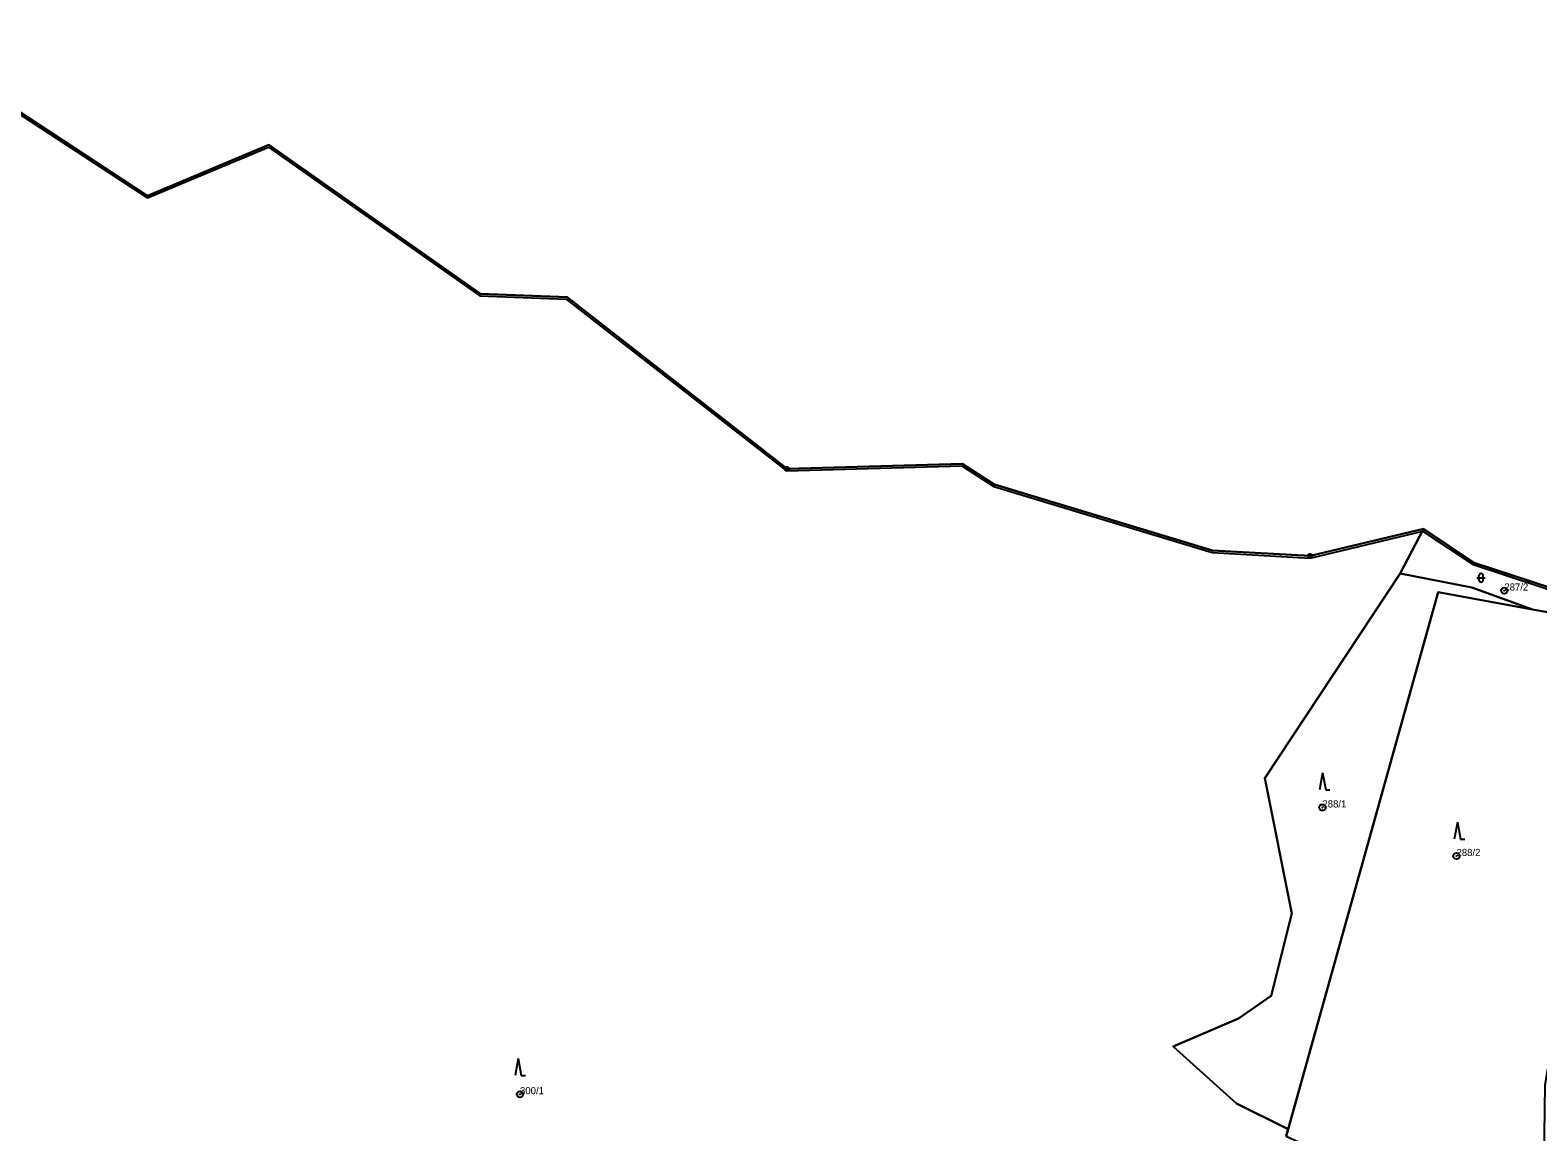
# Model space of a CAD drawing. Extents: x -652854 to -650068, y -1097661 to -1095417.
# Drawn here: x -652280.2 to -651921.9, y -1097044.8 to -1096783 of the extents above; entities that cross this region are included whole.
import ezdxf

# ---------------------------------------------------------------- set-up
doc = ezdxf.new("R2010")
doc.units = 0
for name, color, linetype in [('Definiční body parcel', 7, 'Continuous'), ('Geodetické body', 7, 'Continuous'), ('Hranice obcí', 7, 'Continuous'), ('Hranice parcel', 7, 'Continuous'), ('Obvody jako plochy', 7, 'Continuous'), ('Ostatní hranice', 7, 'Continuous'), ('Parcelní čísla', 7, 'Continuous'), ('Značky kultur', 7, 'Continuous')]:
    doc.layers.add(name, color=color, linetype=linetype)

msp = doc.modelspace()

# ---------------------------------------------------------------- linework, layer by layer
at = {"layer": 'Definiční body parcel'}
for centre, radius in [((-651929.86, -1096916.17), 0.75), ((-651929.86, -1096916.17), 0.0327), ((-651973.09, -1096967.72), 0.75), ((-651973.09, -1096967.72), 0.0327), ((-651941.23, -1096979.26), 0.75), ((-651941.23, -1096979.26), 0.0327), ((-652163.79, -1097035.87), 0.75), ((-652163.79, -1097035.87), 0.0327)]:
    msp.add_circle(centre, radius, dxfattribs=at)
at = {"layer": 'Geodetické body'}
for centre, radius in [((-652100.32, -1096887.25), 0.5), ((-652100.32, -1096887.25), 0.001), ((-651976.03, -1096907.93), 0.5), ((-651976.03, -1096907.93), 0.001)]:
    msp.add_circle(centre, radius, dxfattribs=at)
at = {"layer": 'Hranice obcí'}
for p, q in [((-652312.31, -1096782.98), (-652252.3, -1096822.35)), ((-652252.3, -1096822.35), (-652223.5, -1096810.23)), ((-652223.5, -1096810.23), (-652173.2, -1096845.65)), ((-652173.2, -1096845.65), (-652152.62, -1096846.41)), ((-652152.62, -1096846.41), (-652100.32, -1096887.25)), ((-652100.32, -1096887.25), (-652058.65, -1096886.03)), ((-652058.65, -1096886.03), (-652051.02, -1096890.92)), ((-652051.02, -1096890.92), (-651999.2, -1096906.63)), ((-651976.03, -1096907.93), (-651949.08, -1096901.52)), ((-651949.08, -1096901.52), (-651937.03, -1096909.55)), ((-651999.2, -1096906.63), (-651976.03, -1096907.93)), ((-651937.03, -1096909.55), (-651909.21, -1096918.72))]:
    msp.add_line(p, q, dxfattribs=at)
at = {"layer": 'Hranice parcel'}
for p, q in [((-651949.08, -1096901.52), (-651954.58, -1096912.12)), ((-651954.58, -1096912.12), (-651986.75, -1096960.75)), ((-651937.58, -1096915.47), (-651954.58, -1096912.12)), ((-651981.25, -1097044.13), (-651945.61, -1096916.56)), ((-651945.61, -1096916.56), (-651923.14, -1096920.7)), ((-651923.14, -1096920.7), (-651937.58, -1096915.47)), ((-651923.14, -1096920.7), (-651909.25, -1096923.12)), ((-651986.75, -1096960.75), (-651980.36, -1096992.9)), ((-651980.36, -1096992.9), (-651985.31, -1097012.52)), ((-651985.31, -1097012.52), (-651993.04, -1097017.9)), ((-651993.04, -1097017.9), (-652008.53, -1097024.55)), ((-652008.53, -1097024.55), (-651993.48, -1097038.09)), ((-651993.48, -1097038.09), (-651981.25, -1097044.13)), ((-651981.25, -1097044.13), (-651981.7, -1097045.8))]:
    msp.add_line(p, q, dxfattribs=at)
at = {"layer": 'Obvody jako plochy'}
msp.add_lwpolyline([(-651981.7, -1097045.8), (-651981.25, -1097044.13), (-651993.48, -1097038.09), (-652008.53, -1097024.55), (-651993.04, -1097017.9), (-651985.31, -1097012.52), (-651980.36, -1096992.9), (-651986.75, -1096960.75), (-651954.58, -1096912.12), (-651949.08, -1096901.52), (-651976.03, -1096907.93), (-651999.2, -1096906.63), (-652051.02, -1096890.92), (-652058.65, -1096886.03), (-652100.32, -1096887.25), (-652152.62, -1096846.41), (-652173.2, -1096845.65), (-652223.5, -1096810.23), (-652252.3, -1096822.35), (-652312.31, -1096782.98)], dxfattribs=at)
for points in [[(-651923.14, -1096920.7), (-651909.25, -1096923.12), (-651900.04, -1096921.63), (-651909.21, -1096918.72), (-651937.03, -1096909.55), (-651949.08, -1096901.52), (-651954.58, -1096912.12), (-651937.58, -1096915.47)], [(-651923.14, -1096920.7), (-651937.58, -1096915.47), (-651954.58, -1096912.12), (-651986.75, -1096960.75), (-651980.36, -1096992.9), (-651985.31, -1097012.52), (-651993.04, -1097017.9), (-652008.53, -1097024.55), (-651993.48, -1097038.09), (-651981.25, -1097044.13), (-651945.61, -1096916.56)], [(-651923.14, -1096920.7), (-651945.61, -1096916.56), (-651981.25, -1097044.13), (-651981.7, -1097045.8), (-651955.28, -1097058.06), (-651930.87, -1097068.97), (-651920.65, -1097069.27), (-651920.16, -1097033.63), (-651915.76, -1097008.07), (-651906.62, -1096957.69), (-651900.83, -1096925.84), (-651900.04, -1096921.63), (-651909.25, -1096923.12)]]:
    msp.add_lwpolyline(points, close=True, dxfattribs=at)
at = {"layer": 'Ostatní hranice'}
for p, q in [((-652312.53, -1096783.44), (-652252.34, -1096822.86)), ((-652252.34, -1096822.86), (-652223.55, -1096810.75)), ((-652223.55, -1096810.75), (-652173.32, -1096846.14)), ((-652173.32, -1096846.14), (-652152.81, -1096846.91)), ((-652152.81, -1096846.91), (-652100.47, -1096887.74)), ((-652100.47, -1096887.74), (-652058.81, -1096886.52)), ((-652058.81, -1096886.52), (-652051.16, -1096891.41)), ((-652051.16, -1096891.41), (-651999.26, -1096907.15)), ((-651976, -1096908.45), (-651949.23, -1096902.01)), ((-651949.23, -1096902.01), (-651937.27, -1096910)), ((-651999.26, -1096907.15), (-651976, -1096908.45)), ((-651937.27, -1096910), (-651908.81, -1096919.39))]:
    msp.add_line(p, q, dxfattribs=at)
at = {"layer": 'Značky kultur'}
for p, q in [((-651935.89, -1096913.64), (-651935.89, -1096912.64)), ((-651934.89, -1096913.64), (-651934.89, -1096912.64)), ((-651936.39, -1096913.14), (-651934.39, -1096913.14)), ((-651973.052, -1096959.499), (-651973.785, -1096963.499)), ((-651973.052, -1096959.499), (-651972.319, -1096963.499)), ((-651972.319, -1096963.499), (-651971.319, -1096963.499)), ((-651941.012, -1096971.219), (-651941.745, -1096975.219)), ((-651941.012, -1096971.219), (-651940.279, -1096975.219)), ((-651940.279, -1096975.219), (-651939.279, -1096975.219)), ((-652164.242, -1097027.409), (-652164.975, -1097031.409)), ((-652164.242, -1097027.409), (-652163.509, -1097031.409)), ((-652163.509, -1097031.409), (-652162.509, -1097031.409))]:
    msp.add_line(p, q, dxfattribs=at)
for centre, start, end in [((-651935.39, -1096912.64), 0, 180), ((-651935.39, -1096913.64), 180, 0)]:
    msp.add_arc(centre, 0.5, start, end, dxfattribs=at)

# ---------------------------------------------------------------- texts
at = {"layer": 'Parcelní čísla'}
for s, p in [('287/2', (-651929.86, -1096916.17)), ('288/1', (-651973.09, -1096967.72)), ('288/2', (-651941.23, -1096979.26)), ('300/1', (-652163.79, -1097035.87))]:
    msp.add_text(s, height=1.7, dxfattribs=at).set_placement(p)

doc.saveas('drawing.dxf')
